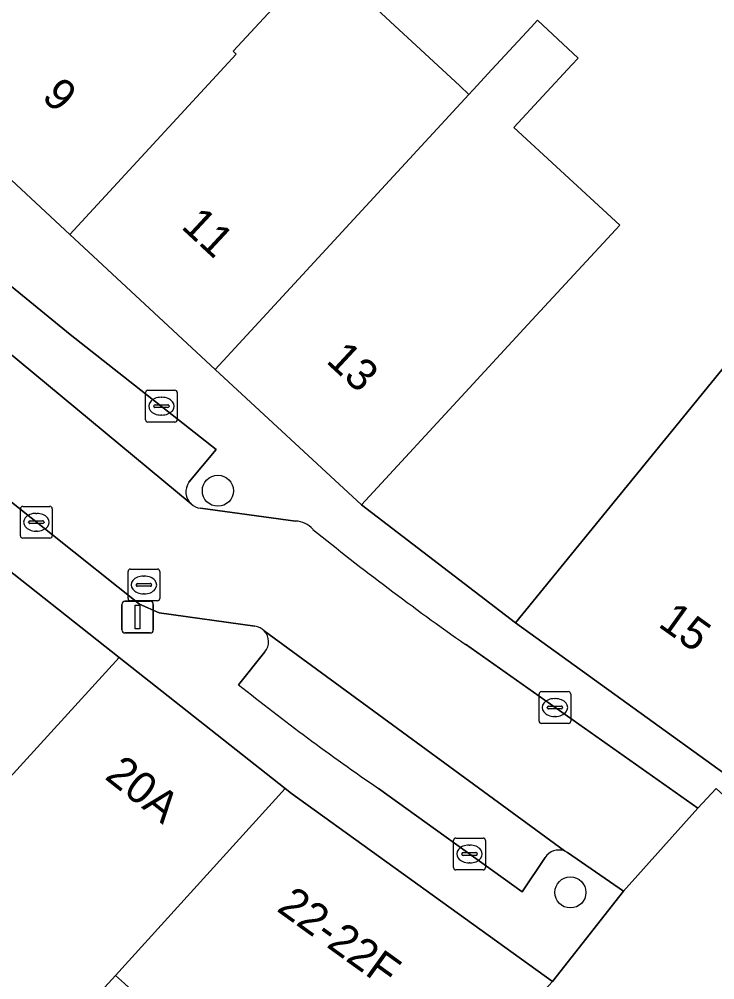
# Model space of a CAD drawing. Extents: x 160663 to 161506, y 382245 to 383291.
# Drawn here: x 160937.07 to 160958.95, y 383145.52 to 383175.76 of the extents above; entities that cross this region are included whole.
import ezdxf

# ---------------------------------------------------------------- set-up
doc = ezdxf.new("R2010")
doc.units = 0
for name, color, linetype in [('IMGEO_Boom', 7, 'Continuous'), ('IMGEO_Erf', 7, 'Continuous'), ('IMGEO_Kolk', 7, 'Continuous'), ('IMGEO_Lichtmast', 7, 'Continuous'), ('IMGEO_Pand', 7, 'Continuous'), ('IMGEO_Pand_nummerreeks', 7, 'Continuous'), ('IMGEO_Parkeervlak_open', 7, 'Continuous'), ('IMGEO_Rijbaan_lokaal_open', 7, 'Continuous'), ('IMGEO_Rioolput', 7, 'Continuous'), ('IMGEO_Voetpad_open', 7, 'Continuous')]:
    doc.layers.add(name, color=color, linetype=linetype)

msp = doc.modelspace()

# ---------------------------------------------------------------- linework, layer by layer
at = {"layer": 'IMGEO_Boom'}
for centre in [(160943.32, 383160.916), (160954.407, 383148.274)]:
    msp.add_circle(centre, 0.489, dxfattribs=at)
at = {"layer": 'IMGEO_Erf'}
for points in [[(160946.547, 383177.724), (160950.929, 383173.658), (160951.217, 383173.391), (160951.35, 383173.535), (160951.942, 383174.177), (160953.171, 383175.51), (160953.37, 383175.726), (160954.656, 383174.538), (160954.456, 383174.323), (160952.634, 383172.349), (160955.962, 383169.275), (160953.074, 383166.148), (160951.227, 383164.147), (160947.835, 383160.473), (160952.683, 383156.759), (160965.016, 383171.891)], [(160940.378, 383145.403), (160940.099, 383145.662), (160939.996, 383145.548), (160938.245, 383143.631)]]:
    msp.add_lwpolyline(points, dxfattribs=at)
at = {"layer": 'IMGEO_Kolk'}
for p, q in [((160941.043, 383163.153), (160941.043, 383164.005)), ((160941.118, 383164.079), (160941.97, 383164.079)), ((160942.044, 383164.005), (160942.044, 383163.153)), ((160941.345, 383163.622), (160941.743, 383163.622)), ((160941.531, 383163.859), (160941.556, 383163.859)), ((160941.302, 383163.573), (160941.302, 383163.585)), ((160941.74, 383163.536), (160941.342, 383163.536)), ((160941.786, 383163.585), (160941.786, 383163.573)), ((160941.97, 383163.079), (160941.118, 383163.079)), ((160941.554, 383163.299), (160941.529, 383163.299)), ((160937.109, 383159.5), (160937.109, 383160.352)), ((160937.184, 383160.426), (160938.036, 383160.426)), ((160938.11, 383160.352), (160938.11, 383159.5)), ((160937.597, 383160.206), (160937.622, 383160.206)), ((160937.368, 383159.92), (160937.368, 383159.932)), ((160937.806, 383159.883), (160937.408, 383159.883)), ((160937.411, 383159.969), (160937.809, 383159.969)), ((160937.852, 383159.932), (160937.852, 383159.92)), ((160938.036, 383159.426), (160937.184, 383159.426)), ((160937.62, 383159.646), (160937.595, 383159.646)), ((160953.496, 383154.593), (160954.348, 383154.593)), ((160953.421, 383153.667), (160953.421, 383154.519)), ((160953.909, 383154.373), (160953.934, 383154.373)), ((160954.422, 383154.519), (160954.422, 383153.667)), ((160953.68, 383154.087), (160953.68, 383154.099)), ((160954.118, 383154.05), (160953.72, 383154.05)), ((160953.723, 383154.136), (160954.121, 383154.136)), ((160954.164, 383154.099), (160954.164, 383154.087)), ((160953.932, 383153.813), (160953.907, 383153.813)), ((160954.348, 383153.593), (160953.496, 383153.593)), ((160950.734, 383149.058), (160950.734, 383149.91)), ((160950.809, 383149.984), (160951.661, 383149.984)), ((160951.222, 383149.764), (160951.247, 383149.764)), ((160951.735, 383149.91), (160951.735, 383149.058)), ((160950.993, 383149.478), (160950.993, 383149.49)), ((160951.431, 383149.441), (160951.033, 383149.441)), ((160951.036, 383149.527), (160951.434, 383149.527)), ((160951.477, 383149.49), (160951.477, 383149.478)), ((160951.245, 383149.204), (160951.22, 383149.204)), ((160951.661, 383148.984), (160950.809, 383148.984))]:
    msp.add_line(p, q, dxfattribs=at)
for points in [[(160941.043, 383163.153), (160941.043, 383164.005)], [(160941.118, 383164.079), (160941.97, 383164.079)], [(160942.044, 383164.005), (160942.044, 383163.153)], [(160941.97, 383163.079), (160941.118, 383163.079)], [(160937.109, 383159.5), (160937.109, 383160.352)], [(160937.184, 383160.426), (160938.036, 383160.426)], [(160938.11, 383160.352), (160938.11, 383159.5)], [(160938.036, 383159.426), (160937.184, 383159.426)], [(160953.496, 383154.593), (160954.348, 383154.593)], [(160953.421, 383153.667), (160953.421, 383154.519)], [(160954.422, 383154.519), (160954.422, 383153.667)], [(160954.348, 383153.593), (160953.496, 383153.593)], [(160950.734, 383149.058), (160950.734, 383149.91)], [(160950.809, 383149.984), (160951.661, 383149.984)], [(160951.735, 383149.91), (160951.735, 383149.058)], [(160951.661, 383148.984), (160950.809, 383148.984)]]:
    msp.add_lwpolyline(points, dxfattribs=at)
for centre, radius, start, end in [((160941.12, 383164.003), 0.0765, 91.552, 178.448), ((160941.12, 383164.003), 0.0765, 91.552, 178.448), ((160941.968, 383164.003), 0.0765, 1.552, 88.448), ((160941.968, 383164.003), 0.0765, 1.552, 88.448), ((160941.342, 383163.582), 0.0403, 85.8775, 175.7526), ((160941.747, 383163.584), 0.0386, 1.7309, 96.639), ((160941.339, 383163.572), 0.0366, 178.938, 274.7102), ((160941.743, 383163.579), 0.043, 264.8664, 352.4533), ((160941.12, 383163.155), 0.0765, 181.552, 268.448), ((160941.12, 383163.155), 0.0765, 181.552, 268.448), ((160941.968, 383163.155), 0.0765, 271.552, 358.448), ((160941.968, 383163.155), 0.0765, 271.552, 358.448), ((160937.186, 383160.35), 0.0765, 91.552, 178.448), ((160937.186, 383160.35), 0.0765, 91.552, 178.448), ((160938.034, 383160.35), 0.0765, 1.552, 88.448), ((160938.034, 383160.35), 0.0765, 1.552, 88.448), ((160937.408, 383159.929), 0.0403, 85.8775, 175.7526), ((160937.405, 383159.919), 0.0366, 178.938, 274.7102), ((160937.809, 383159.926), 0.043, 264.8664, 352.4533), ((160937.813, 383159.931), 0.0386, 1.7309, 96.639), ((160937.186, 383159.502), 0.0765, 181.552, 268.448), ((160937.186, 383159.502), 0.0765, 181.552, 268.448), ((160938.034, 383159.502), 0.0765, 271.552, 358.448), ((160938.034, 383159.502), 0.0765, 271.552, 358.448), ((160953.498, 383154.517), 0.0765, 91.552, 178.448), ((160953.498, 383154.517), 0.0765, 91.552, 178.448), ((160954.346, 383154.517), 0.0765, 1.552, 88.448), ((160954.346, 383154.517), 0.0765, 1.552, 88.448), ((160953.72, 383154.096), 0.0403, 85.8775, 175.7526), ((160953.717, 383154.086), 0.0366, 178.938, 274.7102), ((160954.121, 383154.093), 0.043, 264.8664, 352.4533), ((160954.125, 383154.098), 0.0386, 1.7309, 96.639), ((160953.498, 383153.669), 0.0765, 181.552, 268.448), ((160953.498, 383153.669), 0.0765, 181.552, 268.448), ((160954.346, 383153.669), 0.0765, 271.552, 358.448), ((160954.346, 383153.669), 0.0765, 271.552, 358.448), ((160950.811, 383149.908), 0.0765, 91.552, 178.448), ((160950.811, 383149.908), 0.0765, 91.552, 178.448), ((160951.659, 383149.908), 0.0765, 1.552, 88.448), ((160951.659, 383149.908), 0.0765, 1.552, 88.448), ((160951.033, 383149.487), 0.0403, 85.8775, 175.7526), ((160951.03, 383149.477), 0.0366, 178.938, 274.7102), ((160951.434, 383149.484), 0.043, 264.8664, 352.4533), ((160951.438, 383149.489), 0.0386, 1.7309, 96.639), ((160950.811, 383149.06), 0.0765, 181.552, 268.448), ((160950.811, 383149.06), 0.0765, 181.552, 268.448), ((160951.659, 383149.06), 0.0765, 271.552, 358.448), ((160951.659, 383149.06), 0.0765, 271.552, 358.448)]:
    msp.add_arc(centre, radius, start, end, dxfattribs=at)
for centre, major_axis, ratio, start_param, end_param in [((160941.53, 383163.579), (-0.387, 0.002), 0.722429, 4.712389, 7.853982), ((160941.555, 383163.579), (-0.39, 0.002), 0.717154, 1.570796, 4.712389), ((160937.596, 383159.926), (-0.387, 0.002), 0.722429, 4.712389, 7.853982), ((160937.621, 383159.926), (-0.39, 0.002), 0.717154, 1.570796, 4.712389), ((160953.908, 383154.093), (-0.387, 0.002), 0.722429, 4.712389, 7.853982), ((160953.933, 383154.093), (-0.39, 0.002), 0.717154, 1.570796, 4.712389), ((160951.221, 383149.484), (-0.387, 0.002), 0.722429, 4.712389, 7.853982), ((160951.246, 383149.484), (-0.39, 0.002), 0.717154, 1.570796, 4.712389)]:
    msp.add_ellipse(centre, major_axis=major_axis, ratio=ratio, start_param=start_param, end_param=end_param, dxfattribs=at)
at = {"layer": 'IMGEO_Lichtmast'}
for p, q in [((160940.298, 383156.541), (160940.298, 383157.341)), ((160940.298, 383157.341), (160940.298, 383156.541)), ((160940.398, 383157.441), (160941.188, 383157.441)), ((160941.188, 383157.441), (160940.398, 383157.441)), ((160941.288, 383157.341), (160941.288, 383156.541)), ((160941.288, 383156.541), (160941.288, 383157.341)), ((160941.188, 383156.441), (160940.398, 383156.441)), ((160940.398, 383156.441), (160941.188, 383156.441))]:
    msp.add_line(p, q, dxfattribs=at)
msp.add_lwpolyline([(160940.718, 383157.316), (160940.868, 383157.316), (160940.868, 383156.566), (160940.718, 383156.566), (160940.718, 383157.316)], dxfattribs=at)
for centre, start, end in [((160940.398, 383157.341), 90, 180), ((160940.398, 383157.341), 90, 180), ((160941.188, 383157.341), 0, 90), ((160941.188, 383157.341), 360, 90), ((160940.398, 383156.541), 180, 270), ((160940.398, 383156.541), 180, 270), ((160941.188, 383156.541), 270, 0), ((160941.188, 383156.541), 270, 0)]:
    msp.add_arc(centre, 0.1, start, end, dxfattribs=at)
at = {"layer": 'IMGEO_Pand'}
for points in [[(160934.055, 383173.259), (160938.66, 383168.986), (160943.897, 383174.658), (160943.8, 383174.748), (160946.547, 383177.724), (160949.403, 383180.817), (160947.511, 383182.564), (160944.945, 383184.961)], [(160951.217, 383173.391), (160950.929, 383173.658), (160946.547, 383177.724), (160943.8, 383174.748), (160943.897, 383174.658), (160938.66, 383168.986), (160943.238, 383164.738)], [(160951.35, 383173.535), (160951.217, 383173.391), (160943.238, 383164.738), (160947.835, 383160.473), (160951.227, 383164.147), (160953.074, 383166.148), (160955.962, 383169.275), (160952.634, 383172.349), (160954.456, 383174.323), (160954.656, 383174.538), (160953.37, 383175.726), (160953.171, 383175.51), (160951.942, 383174.177)], [(160967.316, 383161.541), (160968.261, 383162.795), (160969.089, 383163.812), (160970.479, 383165.519), (160971.418, 383166.673), (160971.27, 383166.793), (160965.016, 383171.891), (160952.683, 383156.759), (160959.492, 383151.837), (160959.844, 383151.624)], [(160940.217, 383155.668), (160935.939, 383159.045), (160928.313, 383150.363), (160930.295, 383148.757), (160932.372, 383147.074), (160933.316, 383148.109), (160934.081, 383148.947)], [(160945.435, 383151.547), (160940.217, 383155.668), (160934.081, 383148.947), (160933.316, 383148.109), (160933.694, 383147.765), (160934.73, 383146.824), (160935.376, 383146.237), (160933.733, 383144.438), (160936.602, 383141.832), (160938.245, 383143.631), (160939.996, 383145.548), (160940.099, 383145.662)], [(160953.843, 383145.474), (160945.634, 383151.39), (160945.435, 383151.547), (160940.099, 383145.662), (160940.378, 383145.403), (160947.6, 383138.687), (160947.669, 383138.762)]]:
    msp.add_lwpolyline(points, close=True, dxfattribs=at)
at = {"layer": 'IMGEO_Parkeervlak_open'}
for points in [[(160942.411, 383161.182), (160943.271, 383162.22), (160938.677, 383165.831), (160934.791, 383168.999), (160930.967, 383172.233), (160926.86, 383175.8), (160926.019, 383174.81)], [(160925.382, 383174.692), (160942.475, 383160.501)], [(160954.219, 383149.579), (160944.781, 383156.504)], [(160944.799, 383155.849), (160943.973, 383154.813)], [(160948.368, 383151.549), (160952.887, 383148.295), (160953.612, 383149.375)]]:
    msp.add_lwpolyline(points, dxfattribs=at)
for centre, radius, start, end in [((160942.828, 383160.878), 0.516, 143.8596, 226.8781), ((160944.423, 383156.166), 0.492, 319.7919, 43.3563), ((160988.7, 383210.447), 71.384, 231.20256, 235.5977), ((160954.044, 383149.095), 0.514, 70.0847, 147.0682)]:
    msp.add_arc(centre, radius, start, end, dxfattribs=at)
at = {"layer": 'IMGEO_Rijbaan_lokaal_open'}
for points in [[(160942.475, 383160.501), (160925.382, 383174.692)], [(160935.374, 383161.707), (160940.851, 383157.346), (160941.47, 383157.071), (160944.486, 383156.652)], [(160945.764, 383159.963), (160942.77, 383160.366)], [(160944.781, 383156.504), (160954.219, 383149.579), (160954.316, 383149.531), (160956.075, 383148.311), (160958.418, 383150.922), (160951.104, 383156.083)]]:
    msp.add_lwpolyline(points, dxfattribs=at)
for centre, radius, start, end in [((160942.83, 383160.887), 0.524, 227.3779, 263.4418), ((160945.722, 383159.176), 0.788, 41.967, 86.9429), ((161001.589, 383227.955), 87.832, 230.99438, 234.91493), ((160944.421, 383156.155), 0.501, 44.1307, 82.5839)]:
    msp.add_arc(centre, radius, start, end, dxfattribs=at)
at = {"layer": 'IMGEO_Rioolput'}
for p, q in [((160940.493, 383157.526), (160940.493, 383158.378)), ((160940.568, 383158.452), (160941.42, 383158.452)), ((160940.981, 383158.232), (160941.006, 383158.232)), ((160941.494, 383158.378), (160941.494, 383157.526)), ((160940.752, 383157.946), (160940.752, 383157.958)), ((160941.19, 383157.909), (160940.792, 383157.909)), ((160940.795, 383157.995), (160941.193, 383157.995)), ((160941.236, 383157.958), (160941.236, 383157.946)), ((160941.004, 383157.672), (160940.979, 383157.672)), ((160941.42, 383157.452), (160940.568, 383157.452))]:
    msp.add_line(p, q, dxfattribs=at)
for points in [[(160940.493, 383157.526), (160940.493, 383158.378)], [(160940.568, 383158.452), (160941.42, 383158.452)], [(160941.494, 383158.378), (160941.494, 383157.526)], [(160941.42, 383157.452), (160940.568, 383157.452)]]:
    msp.add_lwpolyline(points, dxfattribs=at)
for centre, radius, start, end in [((160940.57, 383158.376), 0.0765, 91.552, 178.448), ((160940.57, 383158.376), 0.0765, 91.552, 178.448), ((160941.418, 383158.376), 0.0765, 1.552, 88.448), ((160941.418, 383158.376), 0.0765, 1.552, 88.448), ((160940.792, 383157.955), 0.0403, 85.8775, 175.7526), ((160940.789, 383157.945), 0.0366, 178.938, 274.7102), ((160941.193, 383157.952), 0.043, 264.8664, 352.4533), ((160941.197, 383157.957), 0.0386, 1.7309, 96.639), ((160940.57, 383157.528), 0.0765, 181.552, 268.448), ((160940.57, 383157.528), 0.0765, 181.552, 268.448), ((160941.418, 383157.528), 0.0765, 271.552, 358.448), ((160941.418, 383157.528), 0.0765, 271.552, 358.448)]:
    msp.add_arc(centre, radius, start, end, dxfattribs=at)
for centre, major_axis, ratio, start_param, end_param in [((160940.98, 383157.952), (-0.387, 0.002), 0.722429, 4.712389, 7.853982), ((160941.005, 383157.952), (-0.39, 0.002), 0.717154, 1.570796, 4.712389)]:
    msp.add_ellipse(centre, major_axis=major_axis, ratio=ratio, start_param=start_param, end_param=end_param, dxfattribs=at)
at = {"layer": 'IMGEO_Voetpad_open'}
for points in [[(160912.627, 383182.264), (160917.904, 383175.438), (160917.871, 383175.155), (160920.386, 383172.1), (160920.574, 383171.932), (160925.471, 383167.545), (160927.66, 383165.583), (160931.67, 383162.417), (160935.939, 383159.045), (160940.217, 383155.668), (160945.435, 383151.547), (160945.634, 383151.39), (160953.843, 383145.474), (160956.075, 383148.311), (160954.316, 383149.531), (160954.219, 383149.579)], [(161029.88, 383105.049), (161035.38, 383101.904), (161036.787, 383104.325), (161036.411, 383104.597), (161019.927, 383114.345), (161000.192, 383125.94), (161000.349, 383126.208), (161000, 383126.414), (160999.324, 383126.814), (160996.923, 383128.337), (160996.894, 383128.356), (160993.102, 383130.741), (160988.875, 383133.4), (160983.71, 383136.649), (160978.347, 383140.023), (160965.706, 383148.076), (160959.844, 383151.624), (160959.492, 383151.837), (160952.683, 383156.759), (160947.835, 383160.473), (160943.238, 383164.738), (160938.66, 383168.986), (160934.055, 383173.259), (160929.271, 383177.698)], [(160926.019, 383174.81), (160926.86, 383175.8), (160930.967, 383172.233), (160934.791, 383168.999), (160938.677, 383165.831), (160943.271, 383162.22), (160942.411, 383161.182)], [(160944.486, 383156.652), (160941.47, 383157.071), (160940.851, 383157.346), (160935.374, 383161.707)], [(160942.77, 383160.366), (160945.764, 383159.963)], [(160951.104, 383156.083), (160958.418, 383150.922), (160958.997, 383151.541), (160963.665, 383147.263), (160999.105, 383125.196)], [(160943.973, 383154.813), (160944.799, 383155.849)], [(160953.612, 383149.375), (160952.887, 383148.295), (160948.368, 383151.549)], [(160958.997, 383151.541), (160958.418, 383150.922), (160956.075, 383148.311), (160953.843, 383145.474)]]:
    msp.add_lwpolyline(points, dxfattribs=at)
for centre, radius, start, end in [((160942.828, 383160.878), 0.516, 143.8596, 226.8781), ((160942.83, 383160.887), 0.524, 227.3779, 263.4418), ((160945.722, 383159.176), 0.788, 41.967, 86.9429), ((161001.589, 383227.955), 87.832, 230.99438, 234.91493), ((160944.421, 383156.155), 0.501, 44.1307, 82.5839), ((160944.423, 383156.166), 0.492, 319.7919, 43.3563), ((160988.7, 383210.447), 71.384, 231.20256, 235.5977), ((160954.044, 383149.095), 0.514, 70.0847, 147.0682)]:
    msp.add_arc(centre, radius, start, end, dxfattribs=at)

# ---------------------------------------------------------------- texts
at = {"layer": 'IMGEO_Pand_nummerreeks'}
for s, rotation, p in [('9', 317.1458, (160937.744, 383173.273)), ('11', 317.1485, (160942.132, 383169.202)), ('13', 317.1485, (160946.69, 383164.974)), ('15', 324.3563, (160957.134, 383156.668)), ('20A', 321.6806, (160939.727, 383151.873)), ('22-22F', 324.1729, (160945.137, 383147.713))]:
    msp.add_text(s, height=1, rotation=rotation, dxfattribs=at).set_placement(p)

doc.saveas('drawing.dxf')
